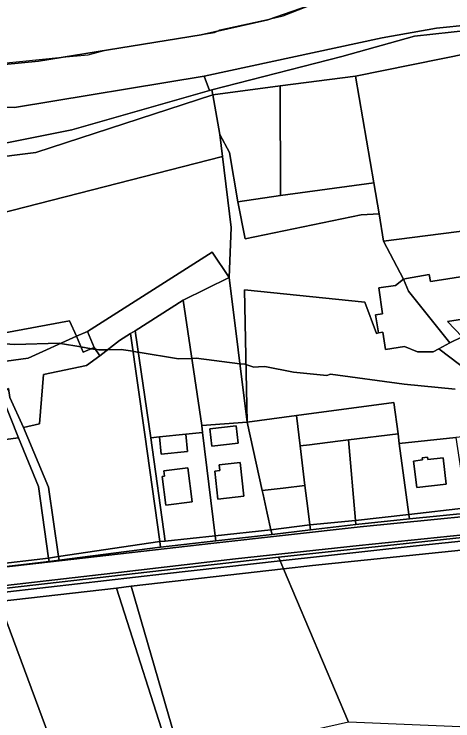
# Model space of a CAD drawing. Extents: x -477304 to -465429, y -1159113 to -1149210.
# Drawn here: x -474299.9 to -474131.2, y -1154149.6 to -1153877.8 of the extents above; entities that cross this region are included whole.
import ezdxf

# ---------------------------------------------------------------- set-up
doc = ezdxf.new("R2010")
doc.units = 0
for name, color, linetype in [('BPEJ_s', 7, 'Continuous'), ('orna_s', 7, 'Continuous'), ('ostatni_s', 7, 'Continuous'), ('PUPFL_s', 7, 'Continuous'), ('trav_porost_s', 7, 'Continuous'), ('voda_s', 7, 'Continuous'), ('zahrada_s', 7, 'Continuous')]:
    doc.layers.add(name, color=color, linetype=linetype)

msp = doc.modelspace()

# ---------------------------------------------------------------- linework, layer by layer
at = {"layer": 'BPEJ_s'}
for points in [[(-474306.76, -1153896.91), (-474281.44, -1153894.4), (-474271.39, -1153893.41), (-474264.79, -1153891.7), (-474227.58, -1153885.66), (-474222.87, -1153884.89), (-474221.77, -1153884.34), (-474220.75, -1153883.83), (-474201.29, -1153879.56), (-474196.49, -1153878.51), (-474182.36, -1153872.96)], [(-474306.76, -1153896.91), (-474281.44, -1153894.4), (-474271.39, -1153893.41), (-474264.79, -1153891.7), (-474227.58, -1153885.66), (-474222.87, -1153884.89), (-474221.77, -1153884.34), (-474220.75, -1153883.83), (-474201.29, -1153879.56), (-474196.49, -1153878.51), (-474182.36, -1153872.96)], [(-474178.21, -1154016.3), (-474179.7, -1154016.73), (-474192.46, -1154015.45), (-474203.51, -1154013.32), (-474205.93, -1154013.44), (-474207.77, -1154013.54), (-474210.77, -1154012.6), (-474211.17, -1154012.47), (-474213.09, -1154012.23), (-474229.88, -1154010.13), (-474231.61, -1154010.19), (-474236.69, -1154010.35), (-474252.15, -1154007.82), (-474252.54, -1154007.76), (-474254.2, -1154007.48), (-474258.8, -1154006.73), (-474263.97, -1154006.86), (-474267.31, -1154006.94), (-474268.04, -1154006.82), (-474268.68, -1154006.72), (-474269.4, -1154006.6), (-474270.19, -1154006.46), (-474274.21, -1154005.79), (-474282.12, -1154004.47), (-474282.62, -1154004.39), (-474299.63, -1154004.82), (-474307.28, -1154004.39)], [(-474307.28, -1154004.39), (-474299.63, -1154004.82), (-474282.62, -1154004.39), (-474282.12, -1154004.47), (-474274.21, -1154005.79), (-474270.19, -1154006.46), (-474269.4, -1154006.6), (-474268.68, -1154006.72), (-474268.04, -1154006.82), (-474267.31, -1154006.94), (-474263.97, -1154006.86), (-474258.8, -1154006.73), (-474254.2, -1154007.48), (-474252.54, -1154007.76), (-474252.15, -1154007.82), (-474236.69, -1154010.35), (-474231.61, -1154010.19), (-474229.88, -1154010.13), (-474213.09, -1154012.23), (-474211.17, -1154012.47), (-474210.77, -1154012.6), (-474207.77, -1154013.54), (-474205.93, -1154013.44), (-474203.51, -1154013.32), (-474192.46, -1154015.45), (-474179.7, -1154016.73), (-474178.21, -1154016.3), (-474149.95, -1154020.09), (-474130.37, -1154022.04)], [(-474130.37, -1154022.04), (-474149.95, -1154020.09), (-474178.21, -1154016.3)]]:
    msp.add_lwpolyline(points, dxfattribs=at)
at = {"layer": 'orna_s'}
for points in [[(-474210.32, -1154034.73), (-474227.76, -1154035.98), (-474234.96, -1153987.75), (-474217.18, -1153979.06)], [(-474227.42, -1154038.76), (-474233.85, -1154039.38), (-474243.97, -1154040.36), (-474247.32, -1154040.69), (-474253.36, -1153999.55), (-474234.96, -1153987.75), (-474227.76, -1154035.98)]]:
    msp.add_lwpolyline(points, close=True, dxfattribs=at)
at = {"layer": 'ostatni_s'}
for points in [[(-474306.69, -1153928.07), (-474277.73, -1153922.26), (-474224.8, -1153907.15), (-474223.85, -1153906.88), (-474223.56, -1153908.83), (-474291.55, -1153930.95), (-474348.68, -1153938.21), (-474351.33, -1153931.11)], [(-474132.33, -1154004.16), (-474136.62, -1154006.52), (-474138.79, -1154007.71), (-474144.8, -1154007.68), (-474149.84, -1154005.68), (-474157.14, -1154006.78), (-474158.14, -1154000.14), (-474159.87, -1154000.4), (-474160.91, -1153993.49), (-474158.21, -1153993.09), (-474159.71, -1153983.1), (-474153.26, -1153982.13), (-474150.21, -1153979.71), (-474148.31, -1153984.35)], [(-474140.31, -1153977.96), (-474139.87, -1153980.67), (-474135.61, -1153980.01), (-474125.79, -1153978.5), (-474123.37, -1153994.43), (-474133.23, -1153995.99), (-474127.66, -1154001.94), (-474132.33, -1154004.16), (-474148.31, -1153984.35), (-474150.21, -1153979.71), (-474149.1, -1153979.44)], [(-474307.22, -1154009.98), (-474302.91, -1154011.21), (-474294.5, -1154010.1), (-474275.91, -1154001.65), (-474273.39, -1154007.78), (-474269.14, -1154006.03), (-474267, -1154009.22), (-474272.07, -1154012.9), (-474288.63, -1154016.39), (-474290.12, -1154035.36), (-474296.25, -1154036.76), (-474301.49, -1154025.18), (-474302.02, -1154021.82), (-474304.92, -1154024.01), (-474298.16, -1154040.73), (-474303.27, -1154041.38), (-474319.36, -1154044), (-474318.85, -1154047.13), (-474324.69, -1154048.08), (-474326.18, -1154038.93), (-474327.47, -1154034.02), (-474329.65, -1154019.53), (-474330.99, -1154013.67), (-474320.18, -1154011.53)], [(-474269.14, -1154006.03), (-474273.39, -1154007.78), (-474275.91, -1154001.65), (-474271.66, -1153999.9)], [(-474095.76, -1154061.1), (-474094.69, -1154063.96), (-474094.59, -1154064.22), (-474097.49, -1154064.52), (-474099.4, -1154064.73), (-474108.71, -1154038.55), (-474117.07, -1154023.55), (-474124.93, -1154015.39), (-474136.62, -1154006.52), (-474132.33, -1154004.16), (-474127.66, -1154001.94), (-474121.02, -1154009.02), (-474105.79, -1154034.56)], [(-474301.49, -1154025.18), (-474296.25, -1154036.76), (-474286.68, -1154059.77), (-474282.78, -1154086.43), (-474286.65, -1154087.01), (-474290.56, -1154059.46), (-474298.16, -1154040.73), (-474304.92, -1154024.01), (-474302.02, -1154021.82)], [(-474224.63, -1154037.28), (-474214.52, -1154036.18), (-474213.8, -1154042.8), (-474223.9, -1154043.9)], [(-474233.21, -1154046.05), (-474243.32, -1154047.03), (-474243.97, -1154040.36), (-474233.85, -1154039.38)], [(-474168.63, -1154072.52), (-474171.39, -1154041.58), (-474152.31, -1154039.21), (-474151.8, -1154042.94), (-474148.09, -1154070.28)], [(-474189.93, -1154043.88), (-474186.35, -1154043.44), (-474175.49, -1154042.09), (-474171.39, -1154041.58), (-474168.63, -1154072.52), (-474186.22, -1154074.24), (-474186.99, -1154067.99), (-474188.08, -1154059.05)], [(-474221.04, -1154051.17), (-474213, -1154050.27), (-474211.56, -1154063.23), (-474221.59, -1154064.35), (-474222.79, -1154053.54), (-474220.8, -1154053.32)], [(-474142.9, -1154049.27), (-474143.01, -1154048.39), (-474140.94, -1154048.24), (-474140.83, -1154049.12), (-474135.01, -1154048.39), (-474133.74, -1154058.56), (-474145.02, -1154059.86), (-474146.29, -1154049.69)], [(-474242.1, -1154055.5), (-474242.37, -1154053.4), (-474233.13, -1154052.23), (-474231.47, -1154065.4), (-474241.54, -1154066.66), (-474242.94, -1154055.61)], [(-474243.58, -1154082.76), (-474222.29, -1154080.36), (-474200.66, -1154077.93), (-474185.91, -1154076.08), (-474168.49, -1154074.09), (-474147.92, -1154071.9), (-474098.72, -1154067.05), (-474099.02, -1154065.77), (-474093.89, -1154065.32), (-474093.23, -1154066.37), (-474060.95, -1154063.11), (-474056.76, -1154062.69), (-474000.41, -1154057.18), (-474001.76, -1154058.49), (-474026.26, -1154061.35), (-474097.01, -1154068.03), (-474166.84, -1154075.03), (-474224.25, -1154081.4), (-474308.48, -1154091.06), (-474308.53, -1154090.82), (-474286.38, -1154088.25), (-474282.52, -1154087.78), (-474243.78, -1154082.78)], [(-474196.51, -1154060.06), (-474188.08, -1154059.05), (-474186.99, -1154067.99), (-474186.22, -1154074.24), (-474201.19, -1154076.15), (-474202.61, -1154069.72), (-474204.19, -1154062.55), (-474204.52, -1154061.02)], [(-474098.72, -1154067.05), (-474147.92, -1154071.9), (-474148.09, -1154070.28), (-474126, -1154067.72), (-474099.02, -1154065.77)], [(-474056.22, -1154071.62), (-474093.87, -1154075.49), (-474100.07, -1154076.13), (-474198.2, -1154086.71), (-474307.49, -1154099.04), (-474415.45, -1154111.56), (-474420.54, -1154112.15), (-474521.86, -1154122.91), (-474591.48, -1154128.78), (-474575.55, -1154127.32), (-474487.98, -1154118.21), (-474408.08, -1154109.46), (-474370.2, -1154105.18), (-474262, -1154092.77), (-474214.78, -1154087.28), (-474167.26, -1154082.17), (-474122.26, -1154077.54), (-474056.34, -1154071.15)], [(-474168.63, -1154072.52), (-474168.49, -1154074.09), (-474185.91, -1154076.08), (-474186.22, -1154074.24)], [(-474148.09, -1154070.28), (-474147.92, -1154071.9), (-474168.49, -1154074.09), (-474168.63, -1154072.52)], [(-474200.66, -1154077.93), (-474201.19, -1154076.15), (-474186.22, -1154074.24), (-474185.91, -1154076.08)], [(-474222.56, -1154078.46), (-474201.19, -1154076.15), (-474200.66, -1154077.93), (-474222.29, -1154080.36)], [(-474100.07, -1154076.13), (-474099.75, -1154077.56), (-474146.43, -1154082.37), (-474197.63, -1154088.1), (-474198.2, -1154086.71)], [(-474282.78, -1154086.43), (-474243.88, -1154080.65), (-474243.58, -1154082.76), (-474243.78, -1154082.78), (-474282.52, -1154087.78)], [(-474222.56, -1154078.46), (-474222.29, -1154080.36), (-474243.58, -1154082.76), (-474243.88, -1154080.65), (-474241.79, -1154080.44)], [(-474308.53, -1154090.82), (-474308.79, -1154089.61), (-474286.65, -1154087.01), (-474286.38, -1154088.25)], [(-474197.63, -1154088.1), (-474242.07, -1154093.07), (-474286.64, -1154098.15), (-474306.99, -1154100.45), (-474307.49, -1154099.04), (-474198.2, -1154086.71)], [(-474282.52, -1154087.78), (-474286.38, -1154088.25), (-474286.65, -1154087.01), (-474282.78, -1154086.43)]]:
    msp.add_lwpolyline(points, close=True, dxfattribs=at)
for points in [[(-473765.96, -1154003.51), (-473805.76, -1154011.36), (-473823.24, -1154014.74), (-473830.96, -1154016.87), (-473838.88, -1154018.27), (-473856.41, -1154022.27), (-473874.68, -1154026.39), (-473891.66, -1154035.23), (-473903.11, -1154039.82), (-473914.91, -1154044.25), (-473926.62, -1154048.64), (-473946.3, -1154054.65), (-473958.77, -1154057.92), (-473971.69, -1154060.47), (-473998.37, -1154064.92), (-474015.25, -1154067.29), (-474032.07, -1154069.02), (-474043.13, -1154070.14), (-474056.34, -1154071.15), (-474122.26, -1154077.54), (-474167.26, -1154082.17), (-474214.78, -1154087.28), (-474262, -1154092.77), (-474370.2, -1154105.18)], [(-474308.48, -1154091.06), (-474224.25, -1154081.4), (-474166.84, -1154075.03), (-474097.01, -1154068.03)]]:
    msp.add_lwpolyline(points, dxfattribs=at)
at = {"layer": 'PUPFL_s'}
msp.add_lwpolyline([(-474037.94, -1153843.41), (-474062.65, -1153846.11), (-474075.98, -1153856.54), (-474084.14, -1153854.43), (-474165.39, -1153867.04), (-474202.37, -1153879.94), (-474227.94, -1153885.74), (-474290.58, -1153895.88), (-474303.54, -1153897.14), (-474363.35, -1153892.8), (-474392.23, -1153904.09), (-474390.13, -1153878.32), (-474370.15, -1153871.7), (-474362.3, -1153848.71), (-474157.02, -1153829.56), (-474136.98, -1153807.12), (-474108.57, -1153824.77), (-474081.96, -1153823), (-474074.89, -1153822.51), (-474056.44, -1153817.67), (-474036.68, -1153825.64), (-474033.65, -1153833.96), (-474035.67, -1153838.41)], close=True, dxfattribs=at)
at = {"layer": 'trav_porost_s'}
for points in [[(-474124.81, -1153883.98), (-474125.01, -1153892.78), (-474168.61, -1153901.63), (-474197.62, -1153905.43), (-474223.56, -1153908.83), (-474223.85, -1153906.88), (-474173.97, -1153894.15), (-474145.96, -1153886.26)], [(-474122.04, -1153922.31), (-474121.64, -1153938.17), (-474120.2, -1153950.56), (-474118.74, -1153960.07), (-474157.84, -1153965.1), (-474159.59, -1153954.65), (-474161.64, -1153942.7), (-474168.61, -1153901.63), (-474125.01, -1153892.78)], [(-474197.52, -1153947.61), (-474197.62, -1153905.43), (-474168.61, -1153901.63), (-474161.64, -1153942.7)], [(-474223.56, -1153908.83), (-474197.62, -1153905.43), (-474197.52, -1153947.61), (-474213.84, -1153950.04), (-474217.1, -1153931.05), (-474220.87, -1153924.12)], [(-474223.56, -1153908.83), (-474220.87, -1153924.12), (-474219.83, -1153932.54), (-474340.95, -1153963.63), (-474348.68, -1153938.21), (-474291.55, -1153930.95)], [(-474157.84, -1153965.1), (-474150.21, -1153979.71), (-474153.26, -1153982.13), (-474159.71, -1153983.1), (-474158.21, -1153993.09), (-474160.91, -1153993.49), (-474159.87, -1154000.4), (-474160.56, -1154000.58), (-474165.01, -1153988.61), (-474211.36, -1153983.83), (-474210.32, -1154034.73), (-474217.18, -1153979.06), (-474216.46, -1153959.82), (-474219.83, -1153932.54), (-474220.87, -1153924.12), (-474217.1, -1153931.05), (-474213.84, -1153950.04), (-474211.11, -1153964.18), (-474166.43, -1153954.99), (-474159.59, -1153954.65)], [(-474219.83, -1153932.54), (-474216.46, -1153959.82), (-474217.18, -1153979.06), (-474223.72, -1153969.29), (-474271.66, -1153999.9), (-474275.91, -1154001.65), (-474278.62, -1153995.69), (-474332.57, -1154005.72), (-474340.95, -1153963.63)], [(-474197.52, -1153947.61), (-474161.64, -1153942.7), (-474159.59, -1153954.65), (-474166.43, -1153954.99), (-474211.11, -1153964.18), (-474213.84, -1153950.04)], [(-474139.87, -1153980.67), (-474140.31, -1153977.96), (-474149.1, -1153979.44), (-474150.21, -1153979.71), (-474157.84, -1153965.1), (-474118.74, -1153960.07), (-474117.54, -1153966.25), (-474115.16, -1153977.86), (-474113.02, -1153992.54), (-474111.42, -1154002.87), (-474110.98, -1154005.78), (-474110.83, -1154006.56), (-474109.16, -1154017.31), (-474108.68, -1154022.96), (-474105.79, -1154034.56), (-474121.02, -1154009.02), (-474127.66, -1154001.94), (-474133.23, -1153995.99), (-474123.37, -1153994.43), (-474125.79, -1153978.5), (-474135.61, -1153980.01)], [(-474259.35, -1154003.26), (-474267, -1154009.22), (-474269.14, -1154006.03), (-474271.66, -1153999.9), (-474223.72, -1153969.29), (-474217.18, -1153979.06), (-474234.96, -1153987.75), (-474253.36, -1153999.55), (-474255.18, -1154000.68)], [(-474130.11, -1154040.63), (-474151.8, -1154042.94), (-474152.31, -1154039.21), (-474153.95, -1154027.1), (-474191.36, -1154032.16), (-474210.32, -1154034.73), (-474211.36, -1153983.83), (-474165.01, -1153988.61), (-474160.56, -1154000.58), (-474159.87, -1154000.4), (-474158.14, -1154000.14), (-474157.14, -1154006.78), (-474149.84, -1154005.68), (-474144.8, -1154007.68), (-474138.79, -1154007.71), (-474136.62, -1154006.52), (-474124.93, -1154015.39), (-474117.07, -1154023.55), (-474108.71, -1154038.55)], [(-474294.5, -1154010.1), (-474302.91, -1154011.21), (-474307.22, -1154009.98), (-474320.18, -1154011.53), (-474330.99, -1154013.67), (-474332.57, -1154005.72), (-474278.62, -1153995.69), (-474275.91, -1154001.65)], [(-474296.25, -1154036.76), (-474290.12, -1154035.36), (-474288.63, -1154016.39), (-474272.07, -1154012.9), (-474267, -1154009.22), (-474259.35, -1154003.26), (-474255.18, -1154000.68), (-474249.6, -1154039.51), (-474243.88, -1154080.65), (-474282.78, -1154086.43), (-474286.68, -1154059.77)], [(-474243.88, -1154080.65), (-474249.6, -1154039.51), (-474255.18, -1154000.68), (-474253.36, -1153999.55), (-474247.32, -1154040.69), (-474241.79, -1154080.44)], [(-474126, -1154067.72), (-474148.09, -1154070.28), (-474151.8, -1154042.94), (-474130.11, -1154040.63)], [(-474143.01, -1154048.39), (-474142.9, -1154049.27), (-474146.29, -1154049.69), (-474145.02, -1154059.86), (-474133.74, -1154058.56), (-474135.01, -1154048.39), (-474140.83, -1154049.12), (-474140.94, -1154048.24)], [(-474092.74, -1154080.45), (-474099.49, -1154081.06), (-474185.13, -1154089.87), (-474196.33, -1154091.16), (-474197.63, -1154088.1), (-474146.43, -1154082.37), (-474099.75, -1154077.56), (-474095.22, -1154077.1), (-474093.57, -1154076.92)], [(-474074.15, -1154157.77), (-474116.26, -1154152.42), (-474171.37, -1154150.08), (-474196.33, -1154091.16), (-474185.13, -1154089.87), (-474099.49, -1154081.06), (-474082.26, -1154136.06)], [(-474286.64, -1154098.15), (-474242.07, -1154093.07), (-474197.63, -1154088.1), (-474196.33, -1154091.16), (-474254.89, -1154097.84), (-474260.59, -1154098.51), (-474305.77, -1154103.74), (-474306.99, -1154100.45)], [(-474254.89, -1154097.84), (-474196.33, -1154091.16), (-474171.37, -1154150.08), (-474235.55, -1154164.64)], [(-474305.77, -1154103.74), (-474260.59, -1154098.51), (-474239.11, -1154165.53), (-474279.35, -1154174.58)], [(-474254.89, -1154097.84), (-474235.55, -1154164.64), (-474234.57, -1154168.44), (-474221.63, -1154210.01), (-474218.52, -1154216.19), (-474223.51, -1154216.51), (-474226.19, -1154210.36), (-474238.03, -1154169.38), (-474239.11, -1154165.53), (-474260.59, -1154098.51)], [(-474279.35, -1154174.58), (-474384.59, -1154199.11), (-474385.14, -1154194.69), (-474402.89, -1154139.52), (-474413.64, -1154115.7), (-474309.78, -1154104.2), (-474305.77, -1154103.74)]]:
    msp.add_lwpolyline(points, close=True, dxfattribs=at)
at = {"layer": 'voda_s'}
for points in [[(-474303.54, -1153897.14), (-474290.58, -1153895.88), (-474227.94, -1153885.74), (-474202.37, -1153879.94), (-474165.39, -1153867.04), (-474084.14, -1153854.43), (-474075.98, -1153856.54), (-474082.42, -1153862.08), (-474032.41, -1153869.61), (-474028.31, -1153870.23), (-474021.95, -1153871.19), (-473994.36, -1153873.21), (-473969.67, -1153880.22), (-473960.25, -1153882.89), (-473926.07, -1153887.04), (-473898.84, -1153882.98), (-473849.63, -1153870.19), (-473788.82, -1153858.15)], [(-473822.18, -1153883.15), (-473870.69, -1153892.26), (-473924.26, -1153898.05), (-473954.23, -1153895.59), (-474002.08, -1153886.41), (-474029.19, -1153884.99), (-474033.25, -1153884.67), (-474070.79, -1153881.76), (-474111.86, -1153880.56), (-474124.8, -1153881.9), (-474137.52, -1153883.22), (-474158.45, -1153886.88), (-474226.83, -1153901.64), (-474299.74, -1153913.67), (-474358.78, -1153912.41)]]:
    msp.add_lwpolyline(points, dxfattribs=at)
for points in [[(-474124.81, -1153883.98), (-474145.96, -1153886.26), (-474173.97, -1153894.15), (-474223.85, -1153906.88), (-474224.8, -1153907.15), (-474226.83, -1153901.64), (-474158.45, -1153886.88), (-474137.52, -1153883.22), (-474124.8, -1153881.9)], [(-474306.69, -1153928.07), (-474351.33, -1153931.11), (-474358.78, -1153912.41), (-474299.74, -1153913.67), (-474226.83, -1153901.64), (-474224.8, -1153907.15), (-474277.73, -1153922.26)]]:
    msp.add_lwpolyline(points, close=True, dxfattribs=at)
at = {"layer": 'zahrada_s'}
for points in [[(-474186.35, -1154043.44), (-474189.93, -1154043.88), (-474191.36, -1154032.16), (-474153.95, -1154027.1), (-474152.31, -1154039.21), (-474171.39, -1154041.58), (-474175.49, -1154042.09)], [(-474191.36, -1154032.16), (-474189.93, -1154043.88), (-474188.08, -1154059.05), (-474196.51, -1154060.06), (-474204.52, -1154061.02), (-474210.32, -1154034.73)], [(-474204.52, -1154061.02), (-474204.19, -1154062.55), (-474202.61, -1154069.72), (-474201.19, -1154076.15), (-474222.56, -1154078.46), (-474227.42, -1154038.76), (-474227.76, -1154035.98), (-474210.32, -1154034.73)], [(-474224.63, -1154037.28), (-474223.9, -1154043.9), (-474213.8, -1154042.8), (-474214.52, -1154036.18)], [(-474247.32, -1154040.69), (-474243.97, -1154040.36), (-474243.32, -1154047.03), (-474233.21, -1154046.05), (-474233.85, -1154039.38), (-474227.42, -1154038.76), (-474222.56, -1154078.46), (-474241.79, -1154080.44)], [(-474318.85, -1154047.13), (-474319.36, -1154044), (-474303.27, -1154041.38), (-474298.16, -1154040.73), (-474290.56, -1154059.46), (-474286.65, -1154087.01), (-474308.79, -1154089.61), (-474310.7, -1154089.89), (-474318.44, -1154069.37), (-474324.69, -1154048.08)], [(-474213, -1154050.27), (-474221.04, -1154051.17), (-474220.8, -1154053.32), (-474222.79, -1154053.54), (-474221.59, -1154064.35), (-474211.56, -1154063.23)], [(-474231.47, -1154065.4), (-474233.13, -1154052.23), (-474242.37, -1154053.4), (-474242.1, -1154055.5), (-474242.94, -1154055.61), (-474241.54, -1154066.66)]]:
    msp.add_lwpolyline(points, close=True, dxfattribs=at)

doc.saveas('drawing.dxf')
